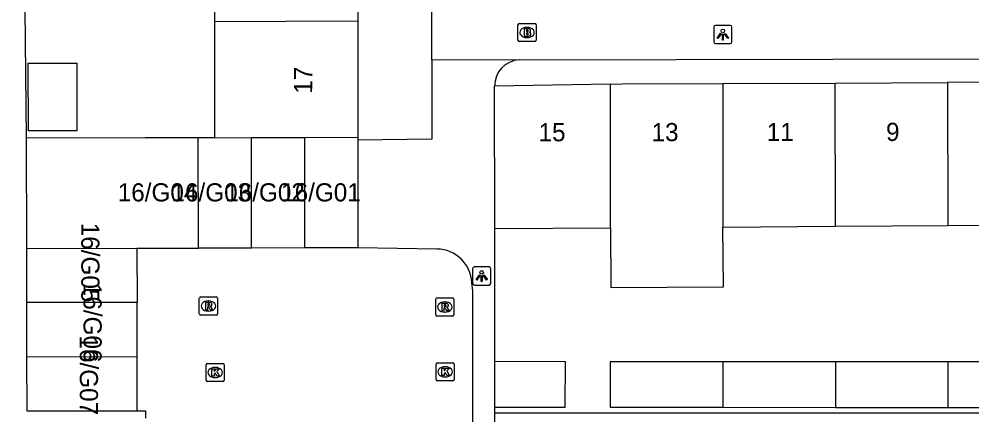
# Model space of a CAD drawing. Extents: x 160732 to 162105, y 387428 to 388479.
# Drawn here: x 161195.1 to 161247.5, y 387841.4 to 387863.2 of the extents above; entities that cross this region are included whole.
import ezdxf

# ---------------------------------------------------------------- set-up
doc = ezdxf.new("R2010")
doc.units = 0
for name, color, linetype in [('IMGEO_Brandkraan', 7, 'Continuous'), ('IMGEO_Kolk', 7, 'Continuous'), ('IMGEO_Lichtpunt', 7, 'Continuous'), ('IMGEO_Pand', 7, 'Continuous'), ('IMGEO_Pand_nummerreeks', 7, 'Continuous'), ('IMGEO_Rijbaan_lokaal_open', 7, 'Continuous'), ('IMGEO_Rioolput', 7, 'Continuous'), ('IMGEO_Voetpad_open', 7, 'Continuous')]:
    doc.layers.add(name, color=color, linetype=linetype)

msp = doc.modelspace()

# ---------------------------------------------------------------- linework, layer by layer
at = {"layer": 'IMGEO_Brandkraan'}
for p, q in [((161222.604, 387862.982), (161223.456, 387862.982)), ((161222.529, 387862.056), (161222.529, 387862.908)), ((161223.017, 387862.762), (161223.042, 387862.762)), ((161223.53, 387862.908), (161223.53, 387862.056)), ((161223.456, 387861.982), (161222.604, 387861.982)), ((161223.04, 387862.202), (161223.015, 387862.202))]:
    msp.add_line(p, q, dxfattribs=at)
for points in [[(161222.604, 387862.982), (161223.456, 387862.982)], [(161222.529, 387862.056), (161222.529, 387862.908)], [(161222.877, 387862.682), (161222.877, 387862.282), (161223.09, 387862.282)], [(161223.108, 387862.682), (161222.877, 387862.682)], [(161223.056, 387862.601), (161223.002, 387862.601), (161223.002, 387862.525)], [(161223.002, 387862.525), (161223.055, 387862.525)], [(161223.064, 387862.449), (161223.002, 387862.449), (161223.002, 387862.368)], [(161223.53, 387862.908), (161223.53, 387862.056)], [(161223.456, 387861.982), (161222.604, 387861.982)], [(161223.002, 387862.368), (161223.064, 387862.368)]]:
    msp.add_lwpolyline(points, dxfattribs=at)
for centre, radius, start, end in [((161222.606, 387862.906), 0.0765, 91.552, 178.448), ((161222.606, 387862.906), 0.0765, 91.552, 178.448), ((161223.454, 387862.906), 0.0765, 1.552, 88.448), ((161223.454, 387862.906), 0.0765, 1.552, 88.448), ((161223.057, 387862.563), 0.0379, 267.8285, 90.9355), ((161223.065, 387862.408), 0.0404, 269.8759, 90.5077), ((161223.112, 387862.537), 0.145, 59.4692, 91.5367), ((161223.137, 387862.584), 0.0922, 285.5137, 58.1501), ((161223.142, 387862.392), 0.105, 301.3115, 78.989), ((161222.606, 387862.058), 0.0765, 181.552, 268.448), ((161222.606, 387862.058), 0.0765, 181.552, 268.448), ((161223.096, 387862.533), 0.251, 268.6676, 293.5347), ((161223.454, 387862.058), 0.0765, 271.552, 358.448), ((161223.454, 387862.058), 0.0765, 271.552, 358.448)]:
    msp.add_arc(centre, radius, start, end, dxfattribs=at)
for centre, major_axis, ratio, start_param, end_param in [((161223.016, 387862.482), (-0.387, 0.002), 0.722429, 4.712389, 7.853982), ((161223.041, 387862.482), (-0.39, 0.002), 0.717154, 1.570796, 4.712389)]:
    msp.add_ellipse(centre, major_axis=major_axis, ratio=ratio, start_param=start_param, end_param=end_param, dxfattribs=at)
at = {"layer": 'IMGEO_Kolk'}
for p, q in [((161205.356, 387843.343), (161205.356, 387844.195)), ((161205.431, 387844.269), (161206.283, 387844.269)), ((161205.844, 387844.049), (161205.869, 387844.049)), ((161206.357, 387844.195), (161206.357, 387843.343)), ((161218.017, 387843.377), (161218.017, 387844.229)), ((161218.092, 387844.303), (161218.944, 387844.303)), ((161218.505, 387844.083), (161218.53, 387844.083)), ((161219.018, 387844.229), (161219.018, 387843.377)), ((161218.528, 387843.523), (161218.503, 387843.523)), ((161206.283, 387843.269), (161205.431, 387843.269)), ((161205.867, 387843.489), (161205.842, 387843.489)), ((161218.944, 387843.303), (161218.092, 387843.303))]:
    msp.add_line(p, q, dxfattribs=at)
for points in [[(161205.356, 387843.343), (161205.356, 387844.195)], [(161205.431, 387844.269), (161206.283, 387844.269)], [(161206.357, 387844.195), (161206.357, 387843.343)], [(161218.017, 387843.377), (161218.017, 387844.229)], [(161218.092, 387844.303), (161218.944, 387844.303)], [(161219.018, 387844.229), (161219.018, 387843.377)], [(161205.677, 387843.969), (161205.8, 387843.969), (161205.8, 387843.818), (161205.93, 387843.969), (161206.094, 387843.969), (161205.948, 387843.818), (161206.101, 387843.569), (161205.949, 387843.569), (161205.864, 387843.733), (161205.8, 387843.666), (161205.8, 387843.569), (161205.677, 387843.569), (161205.677, 387843.969)], [(161218.338, 387844.003), (161218.461, 387844.003), (161218.461, 387843.852), (161218.591, 387844.003), (161218.755, 387844.003), (161218.609, 387843.852), (161218.762, 387843.603), (161218.61, 387843.603), (161218.525, 387843.767), (161218.461, 387843.7), (161218.461, 387843.603), (161218.338, 387843.603), (161218.338, 387844.003)], [(161206.283, 387843.269), (161205.431, 387843.269)], [(161218.944, 387843.303), (161218.092, 387843.303)]]:
    msp.add_lwpolyline(points, dxfattribs=at)
for centre, start, end in [((161205.433, 387844.193), 91.552, 178.448), ((161205.433, 387844.193), 91.552, 178.448), ((161206.281, 387844.193), 1.552, 88.448), ((161206.281, 387844.193), 1.552, 88.448), ((161218.094, 387844.227), 91.552, 178.448), ((161218.094, 387844.227), 91.552, 178.448), ((161218.942, 387844.227), 1.552, 88.448), ((161218.942, 387844.227), 1.552, 88.448), ((161205.433, 387843.345), 181.552, 268.448), ((161205.433, 387843.345), 181.552, 268.448), ((161206.281, 387843.345), 271.552, 358.448), ((161206.281, 387843.345), 271.552, 358.448), ((161218.094, 387843.379), 181.552, 268.448), ((161218.094, 387843.379), 181.552, 268.448), ((161218.942, 387843.379), 271.552, 358.448), ((161218.942, 387843.379), 271.552, 358.448)]:
    msp.add_arc(centre, 0.0765, start, end, dxfattribs=at)
for centre, major_axis, ratio, start_param, end_param in [((161205.843, 387843.769), (-0.387, 0.002), 0.722429, 4.712389, 7.853982), ((161205.868, 387843.769), (-0.39, 0.002), 0.717154, 1.570796, 4.712389), ((161218.504, 387843.803), (-0.387, 0.002), 0.722429, 4.712389, 7.853982), ((161218.529, 387843.803), (-0.39, 0.002), 0.717154, 1.570796, 4.712389)]:
    msp.add_ellipse(centre, major_axis=major_axis, ratio=ratio, start_param=start_param, end_param=end_param, dxfattribs=at)
at = {"layer": 'IMGEO_Lichtpunt'}
for p, q in [((161233.313, 387862.77), (161233.313, 387861.963)), ((161233.313, 387862.77), (161233.313, 387861.963)), ((161234.215, 387862.865), (161233.407, 387862.865)), ((161234.215, 387862.865), (161233.407, 387862.865)), ((161234.309, 387861.963), (161234.309, 387862.77)), ((161234.309, 387861.963), (161234.309, 387862.77)), ((161233.407, 387861.869), (161234.215, 387861.869)), ((161233.407, 387861.869), (161234.215, 387861.869)), ((161220.034, 387849.479), (161220.034, 387848.672)), ((161220.034, 387849.479), (161220.034, 387848.672)), ((161220.936, 387849.574), (161220.128, 387849.574)), ((161220.936, 387849.574), (161220.128, 387849.574)), ((161221.03, 387848.672), (161221.03, 387849.479)), ((161221.03, 387848.672), (161221.03, 387849.479)), ((161220.128, 387848.578), (161220.936, 387848.578)), ((161220.128, 387848.578), (161220.936, 387848.578))]:
    msp.add_line(p, q, dxfattribs=at)
for points in [[(161233.687, 387862.434), (161233.726, 387862.406), (161233.538, 387862.144), (161233.5, 387862.171), (161233.687, 387862.434)], [(161233.899, 387862.406), (161233.937, 387862.433), (161234.124, 387862.171), (161234.085, 387862.143), (161233.899, 387862.406)], [(161233.789, 387862.386), (161233.836, 387862.386), (161233.836, 387862.064), (161233.789, 387862.064), (161233.789, 387862.386)], [(161220.408, 387849.143), (161220.447, 387849.115), (161220.259, 387848.853), (161220.221, 387848.88), (161220.408, 387849.143)], [(161220.51, 387849.095), (161220.557, 387849.095), (161220.557, 387848.773), (161220.51, 387848.773), (161220.51, 387849.095)], [(161220.62, 387849.115), (161220.658, 387849.142), (161220.845, 387848.88), (161220.806, 387848.852), (161220.62, 387849.115)]]:
    msp.add_lwpolyline(points, dxfattribs=at)
for centre in [(161233.812, 387862.568), (161220.533, 387849.277)]:
    msp.add_circle(centre, 0.0994, dxfattribs=at)
for centre, start, end in [((161233.407, 387862.77), 90, 180), ((161233.407, 387862.77), 90, 180), ((161234.215, 387862.77), 0, 90), ((161234.215, 387862.77), 0, 90), ((161233.407, 387861.963), 180, 270), ((161233.407, 387861.963), 180, 270), ((161234.215, 387861.963), 270, 0), ((161234.215, 387861.963), 270, 360), ((161220.128, 387849.479), 90, 180), ((161220.128, 387849.479), 90, 180), ((161220.936, 387849.479), 0, 90), ((161220.936, 387849.479), 0, 90), ((161220.128, 387848.672), 180, 270), ((161220.128, 387848.672), 180, 270), ((161220.936, 387848.672), 270, 0), ((161220.936, 387848.672), 270, 360)]:
    msp.add_arc(centre, 0.0946, start, end, dxfattribs=at)
at = {"layer": 'IMGEO_Pand'}
for points in [[(161205.807, 387869.257), (161205.816, 387863.066)], [(161213.724, 387869.288), (161213.719, 387863.098)], [(161213.719, 387863.098), (161205.816, 387863.066)], [(161205.816, 387863.066), (161205.826, 387856.685)], [(161213.719, 387863.098), (161213.713, 387856.717)], [(161198.234, 387857.063), (161195.569, 387857.06), (161195.564, 387860.782), (161198.23, 387860.785), (161198.234, 387857.063)], [(161227.62, 387859.638), (161221.238, 387859.528)], [(161221.248, 387851.69), (161221.238, 387859.528)], [(161227.62, 387859.638), (161228.269, 387859.649), (161233.811, 387859.671)], [(161227.63, 387851.733), (161227.62, 387859.638)], [(161233.811, 387859.671), (161240.002, 387859.695)], [(161233.811, 387859.671), (161233.821, 387851.774)], [(161240.002, 387859.695), (161246.192, 387859.719)], [(161240.011, 387851.816), (161240.002, 387859.695)], [(161252.383, 387859.743), (161246.192, 387859.719)], [(161246.192, 387859.719), (161246.201, 387851.857)], [(161204.919, 387856.684), (161201.992, 387856.679), (161195.454, 387856.67)], [(161195.454, 387856.67), (161195.463, 387850.598)], [(161205.826, 387856.685), (161204.919, 387856.684)], [(161204.928, 387850.612), (161204.919, 387856.684)], [(161205.826, 387856.685), (161207.846, 387856.693)], [(161207.846, 387856.693), (161210.772, 387856.705)], [(161207.855, 387850.616), (161207.846, 387856.693)], [(161210.772, 387856.705), (161213.713, 387856.717)], [(161210.772, 387856.705), (161210.781, 387850.621)], [(161213.713, 387856.717), (161213.713, 387856.557)], [(161213.713, 387856.557), (161213.708, 387850.625)], [(161221.248, 387851.69), (161227.63, 387851.733)], [(161227.63, 387851.733), (161227.652, 387848.444), (161233.843, 387848.485), (161233.821, 387851.774)], [(161233.821, 387851.774), (161240.011, 387851.816)], [(161240.011, 387851.816), (161246.201, 387851.857)], [(161246.201, 387851.857), (161252.392, 387851.899)], [(161195.463, 387850.598), (161201.548, 387850.607)], [(161195.463, 387850.598), (161195.467, 387847.615)], [(161201.548, 387850.607), (161202.001, 387850.608), (161204.928, 387850.612)], [(161201.548, 387850.607), (161201.553, 387847.624)], [(161207.855, 387850.616), (161204.928, 387850.612)], [(161210.781, 387850.621), (161207.855, 387850.616)], [(161213.708, 387850.625), (161210.781, 387850.621)], [(161201.553, 387847.624), (161195.467, 387847.615)], [(161195.467, 387847.615), (161195.472, 387844.632)], [(161201.558, 387844.642), (161201.553, 387847.624)], [(161195.472, 387844.632), (161201.558, 387844.642)], [(161195.472, 387844.632), (161195.476, 387841.65), (161201.563, 387841.659)], [(161201.563, 387841.659), (161201.558, 387844.642)], [(161221.255, 387841.867), (161225.138, 387841.854), (161225.146, 387844.358), (161221.263, 387844.371)], [(161221.255, 387841.867), (161221.263, 387844.371)], [(161233.831, 387844.355), (161227.611, 387844.357), (161227.605, 387841.853), (161233.834, 387841.851)], [(161240.02, 387844.352), (161233.831, 387844.355)], [(161233.834, 387841.851), (161233.831, 387844.355)], [(161240.02, 387844.352), (161240.023, 387841.848)], [(161246.21, 387844.35), (161240.02, 387844.352)], [(161246.21, 387844.35), (161246.213, 387841.846)], [(161252.401, 387844.347), (161246.21, 387844.35)], [(161233.834, 387841.851), (161240.023, 387841.848)], [(161240.023, 387841.848), (161246.213, 387841.846)], [(161246.213, 387841.846), (161252.404, 387841.843)]]:
    msp.add_lwpolyline(points, dxfattribs=at)
at = {"layer": 'IMGEO_Rijbaan_lokaal_open'}
for points in [[(161218.075, 387850.559), (161213.708, 387850.625)], [(161220.039, 387817.747), (161220.046, 387848.238), (161219.987, 387848.72)], [(161201.563, 387841.659), (161202.015, 387841.66), (161202.022, 387841.259)]]:
    msp.add_lwpolyline(points, dxfattribs=at)
msp.add_arc((161218.048, 387848.618), 1.942, 3.0238, 89.206, dxfattribs=at)
at = {"layer": 'IMGEO_Rioolput'}
for p, q in [((161204.982, 387846.997), (161204.982, 387847.849)), ((161205.057, 387847.923), (161205.909, 387847.923)), ((161205.983, 387847.849), (161205.983, 387846.997)), ((161218.004, 387846.944), (161218.004, 387847.796)), ((161218.079, 387847.87), (161218.931, 387847.87)), ((161219.005, 387847.796), (161219.005, 387846.944)), ((161205.47, 387847.703), (161205.495, 387847.703)), ((161218.492, 387847.65), (161218.517, 387847.65)), ((161205.909, 387846.923), (161205.057, 387846.923)), ((161205.493, 387847.143), (161205.468, 387847.143)), ((161218.931, 387846.87), (161218.079, 387846.87)), ((161218.515, 387847.09), (161218.49, 387847.09))]:
    msp.add_line(p, q, dxfattribs=at)
for points in [[(161204.982, 387846.997), (161204.982, 387847.849)], [(161205.057, 387847.923), (161205.909, 387847.923)], [(161205.983, 387847.849), (161205.983, 387846.997)], [(161218.004, 387846.944), (161218.004, 387847.796)], [(161218.079, 387847.87), (161218.931, 387847.87)], [(161219.005, 387847.796), (161219.005, 387846.944)], [(161205.571, 387847.621), (161205.319, 387847.623), (161205.319, 387847.223)], [(161205.319, 387847.223), (161205.443, 387847.223), (161205.443, 387847.385), (161205.454, 387847.385)], [(161205.497, 387847.542), (161205.443, 387847.542), (161205.443, 387847.461)], [(161205.443, 387847.461), (161205.495, 387847.461)], [(161205.501, 387847.356), (161205.572, 387847.223), (161205.712, 387847.223), (161205.647, 387847.349)], [(161218.593, 387847.568), (161218.341, 387847.57), (161218.341, 387847.17)], [(161218.341, 387847.17), (161218.465, 387847.17), (161218.465, 387847.332), (161218.476, 387847.332)], [(161218.519, 387847.489), (161218.465, 387847.489), (161218.465, 387847.408)], [(161218.465, 387847.408), (161218.517, 387847.408)], [(161218.523, 387847.303), (161218.594, 387847.17), (161218.734, 387847.17), (161218.669, 387847.296)], [(161205.909, 387846.923), (161205.057, 387846.923)], [(161218.931, 387846.87), (161218.079, 387846.87)]]:
    msp.add_lwpolyline(points, dxfattribs=at)
for centre, radius, start, end in [((161205.059, 387847.847), 0.0765, 91.552, 178.448), ((161205.059, 387847.847), 0.0765, 91.552, 178.448), ((161205.907, 387847.847), 0.0765, 1.552, 88.448), ((161205.907, 387847.847), 0.0765, 1.552, 88.448), ((161218.081, 387847.794), 0.0765, 91.552, 178.448), ((161218.081, 387847.794), 0.0765, 91.552, 178.448), ((161218.929, 387847.794), 0.0765, 1.552, 88.448), ((161218.929, 387847.794), 0.0765, 1.552, 88.448), ((161205.453, 387847.332), 0.0533, 26.0293, 88.6989), ((161205.479, 387847.65), 0.19, 274.7715, 282.9687), ((161205.503, 387847.446), 0.0964, 77.0061, 93.1865), ((161205.517, 387847.503), 0.0378, 276.6634, 79.6772), ((161205.57, 387847.511), 0.109, 350.3612, 89.416), ((161205.568, 387847.511), 0.112, 277.5842, 350.9817), ((161205.552, 387847.296), 0.108, 29.5134, 73.7905), ((161218.475, 387847.279), 0.0533, 26.0293, 88.6989), ((161218.501, 387847.597), 0.19, 274.7715, 282.9687), ((161218.525, 387847.393), 0.0964, 77.0061, 93.1865), ((161218.539, 387847.45), 0.0378, 276.6634, 79.6772), ((161218.592, 387847.458), 0.109, 350.3612, 89.416), ((161218.59, 387847.458), 0.112, 277.5842, 350.9817), ((161218.574, 387847.243), 0.108, 29.5134, 73.7905), ((161205.059, 387846.999), 0.0765, 181.552, 268.448), ((161205.059, 387846.999), 0.0765, 181.552, 268.448), ((161205.907, 387846.999), 0.0765, 271.552, 358.448), ((161205.907, 387846.999), 0.0765, 271.552, 358.448), ((161218.081, 387846.946), 0.0765, 181.552, 268.448), ((161218.081, 387846.946), 0.0765, 181.552, 268.448), ((161218.929, 387846.946), 0.0765, 271.552, 358.448), ((161218.929, 387846.946), 0.0765, 271.552, 358.448)]:
    msp.add_arc(centre, radius, start, end, dxfattribs=at)
for centre, major_axis, ratio, start_param, end_param in [((161205.469, 387847.423), (-0.387, 0.002), 0.722429, 4.712389, 7.853982), ((161205.494, 387847.423), (-0.39, 0.002), 0.717154, 1.570796, 4.712389), ((161218.491, 387847.37), (-0.387, 0.002), 0.722429, 4.712389, 7.853982), ((161218.516, 387847.37), (-0.39, 0.002), 0.717154, 1.570796, 4.712389)]:
    msp.add_ellipse(centre, major_axis=major_axis, ratio=ratio, start_param=start_param, end_param=end_param, dxfattribs=at)
at = {"layer": 'IMGEO_Voetpad_open'}
for points in [[(161195.054, 387893.991), (161195.454, 387856.67)], [(161217.778, 387860.958), (161217.776, 387892.744)], [(161217.778, 387860.958), (161217.778, 387859.756), (161217.778, 387856.601), (161213.713, 387856.557)], [(161222.59, 387860.981), (161217.778, 387860.958)], [(161222.59, 387860.981), (161248.537, 387861.034)], [(161221.263, 387844.371), (161221.248, 387851.69)], [(161221.255, 387841.531), (161221.255, 387841.867)], [(161271.124, 387841.836), (161271.124, 387841.531), (161221.255, 387841.531)], [(161221.255, 387840.362), (161221.255, 387841.531)]]:
    msp.add_lwpolyline(points, dxfattribs=at)
msp.add_arc((161222.701, 387859.522), 1.463, 94.3431, 179.7812, dxfattribs=at)

# ---------------------------------------------------------------- texts
at = {"layer": 'IMGEO_Pand_nummerreeks'}
for s, rotation, p in [('17', 89.9496, (161211.196, 387859.108)), ('15', 0.0564, (161223.663, 387856.491)), ('13', 0.0573, (161229.889, 387856.497)), ('11', 0.0564, (161236.23, 387856.503)), ('9', 0.0564, (161242.803, 387856.509)), ('16/G05', 269.9998, (161198.481, 387852.01)), ('16/G06', 269.9998, (161198.604, 387848.704)), ('16/G07', 269.9998, (161198.4, 387845.807))]:
    msp.add_text(s, height=1, rotation=rotation, dxfattribs=at).set_placement(p)
for s, p in [('16/G04', (161200.488, 387853.181)), ('16/G03', (161203.45, 387853.181)), ('16/G02', (161206.407, 387853.181)), ('16/G01', (161209.487, 387853.181))]:
    msp.add_text(s, height=1, dxfattribs=at).set_placement(p)

doc.saveas('drawing.dxf')
